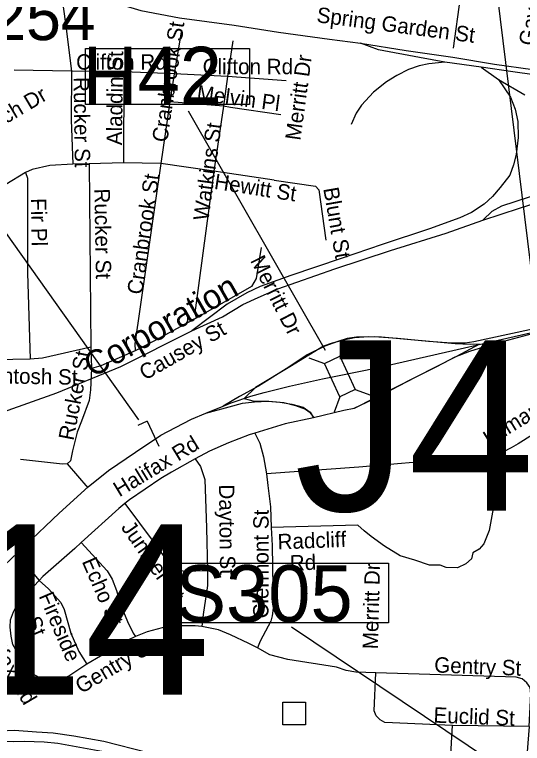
# Model space of a CAD drawing. Extents: x 1662474 to 1856135, y 779280 to 917889.
# Drawn here: x 1745493 to 1748624, y 837720 to 842214 of the extents above; entities that cross this region are included whole.
import ezdxf

# ---------------------------------------------------------------- set-up
doc = ezdxf.new("R2010")
doc.units = 0
for name, color, linetype in [('Cogo Default Point CELL', 7, 'Continuous'), ('Exist Railroad Mainline', 7, 'Continuous'), ('Exist Railroad Mainline Label', 7, 'Continuous'), ('Exist Railroad Siding', 7, 'Continuous'), ('Exist Road Non-System Structure Non-Sys NCDOT Attributed CELL', 7, 'Continuous'), ('Exist Road Non-System Structure Non-Sys NCDOT Number Label', 7, 'Continuous'), ('Exist Road Non-System Structure Non-Sys Other Attributed CELL', 7, 'Continuous'), ('Exist Road Non-System Structure Non-Sys Other Number Label', 7, 'Continuous'), ('Exist Road Non-System Type 51', 7, 'Continuous'), ('Exist Road Non-System Type 51 Label', 7, 'Continuous'), ('Exist Road Primary Interstate Divided Center Attributed', 7, 'Continuous'), ('Exist Road Primary Interstate Structure Ovrhead Sign CELL', 7, 'Continuous'), ('Exist Road Secondary Ramp 1 Lane  Attributed', 7, 'Continuous'), ('Exist Road Secondary Type 51 Undivided 4 Lane Attributed', 7, 'Continuous'), ('Exist Vertical Profile Horizontal Axis Label Major', 7, 'Continuous'), ('Markup_Level_0', 7, 'Continuous')]:
    doc.layers.add(name, color=color, linetype=linetype)

msp = doc.modelspace()

# ---------------------------------------------------------------- linework, layer by layer
at = {"layer": 'Exist Railroad Mainline'}
for points in [[(1745494.8, 842609.7), (1745663.4, 842508.9), (1745939.4, 842363.4), (1746089.9, 842299.8), (1746153.5, 842274.1), (1746271.7, 842238.6), (1746510.4, 842194), (1746847.9, 842148.1), (1747119.7, 842104.5), (1747435.6, 842062.6), (1747625.2, 842037.4)], [(1747625.2, 842037.4), (1747907.2, 841991.9), (1748194.9, 841952.2), (1748452.3, 841908.9), (1748688.3, 841875.5), (1748975.9, 841829.6), (1749279.6, 841788), (1749595.4, 841737.9), (1749851.3, 841698.5), (1750033.1, 841667.6), (1750168.7, 841652.7), (1750262.9, 841654), (1750361, 841667.5), (1750501.1, 841694.8), (1750773.4, 841751.3), (1750987.6, 841795.8), (1751069.9, 841808.9), (1751134.2, 841807), (1751196.9, 841791.9), (1751235.6, 841770.4), (1751175.1, 841716.8), (1751066.8, 841655.4)], [(1748380.8, 840945.3), (1748607.2, 841019.8), (1748933.9, 841124.1), (1749154.3, 841194.5), (1749502.8, 841300.6), (1749847.4, 841410.4), (1750063.7, 841479.2)], [(1746586.9, 840263.7), (1746775.5, 840350.5), (1746899.8, 840426.1), (1746993.9, 840469.1), (1747116.4, 840522.4), (1747467.2, 840646.6), (1747811.8, 840758.4), (1748154.4, 840866.6), (1748380.8, 840945.3)], [(1743905.4, 839302), (1744245.4, 839415.2), (1744654.3, 839534), (1744817.3, 839580.3), (1745154.9, 839681.5), (1745423.6, 839763.4), (1745754.2, 839882.3), (1746148, 840043.7), (1746586.9, 840263.7)]]:
    msp.add_lwpolyline(points, dxfattribs=at)
at = {"layer": 'Exist Railroad Siding'}
for p, q in [((1748370.5, 841889.2), (1748146.6, 841920.4)), ((1748370.5, 841889.2), (1748476, 841814.5)), ((1748476, 841814.5), (1748639.2, 841719.6))]:
    msp.add_line(p, q, dxfattribs=at)
for points in [[(1748146.6, 841920.4), (1747988.7, 841949.5), (1747736.9, 841996.7), (1747625.2, 842037.4)], [(1748146.6, 841920.4), (1748048.3, 841910.9), (1747986.7, 841898), (1747922.2, 841875.7), (1747849.6, 841838.1), (1747785.7, 841798.4), (1747706, 841734.4), (1747633.1, 841655.5), (1747598.3, 841605.6), (1747568.3, 841536)], [(1750466.6, 841595.1), (1750342.4, 841607.8), (1750202.8, 841620.5), (1750028.9, 841635.5), (1749793, 841677.1), (1749459.3, 841726.9), (1749099.7, 841785.1), (1748814, 841826.7), (1748566.2, 841860), (1748370.5, 841889.2)], [(1748476, 841814.5), (1748551.2, 841704), (1748579.9, 841631.6), (1748596.4, 841553.8), (1748599, 841455.6), (1748585, 841350.2), (1748569.6, 841286.8), (1748546.4, 841224.2), (1748488, 841146.7), (1748439.6, 841092.8), (1748387.5, 841045), (1748311.3, 840993.7), (1748238.7, 840960.1), (1748050.6, 840893), (1747759.7, 840796.8), (1747507.2, 840710.4), (1747196.8, 840604.1), (1747006.4, 840537.1), (1746924.2, 840497.8), (1746804, 840428.3), (1746586.9, 840263.7)], [(1748380.8, 840945.3), (1748437.1, 841001), (1748497.2, 841034.5), (1748743.7, 841115.2), (1749136.3, 841244.7), (1749491.1, 841354.7), (1749841.8, 841460.8), (1750028.1, 841517.4), (1750138.2, 841556.8)]]:
    msp.add_lwpolyline(points, dxfattribs=at)
at = {"layer": 'Exist Road Non-System Structure Non-Sys NCDOT Attributed CELL'}
for p, q in [((1747534.4, 840203.1), (1747498.9, 840106.6)), ((1747306.8, 840097.8), (1747403.4, 840062.3)), ((1747593.1, 839901.9), (1747689.7, 839866.4)), ((1747498.1, 839857.8), (1747464.3, 839762))]:
    msp.add_line(p, q, dxfattribs=at)
msp.add_lwpolyline([(1747498.9, 840106.6), (1747593.6, 839902.1), (1747498.1, 839857.8), (1747403.4, 840062.3)], close=True, dxfattribs=at)
at = {"layer": 'Exist Road Non-System Structure Non-Sys NCDOT Number Label'}
msp.add_line((1747410.5, 840143.2), (1746566, 841618.1), dxfattribs=at)
msp.add_lwpolyline([(1745929.2, 842005.5), (1746941.1, 842005.5), (1746941.1, 841659), (1745929.2, 841659)], close=True, dxfattribs=at)
at = {"layer": 'Exist Road Non-System Structure Non-Sys Other Attributed CELL'}
msp.add_lwpolyline([(1747146.9, 837974), (1747285.9, 837974), (1747285.9, 837834.9), (1747146.9, 837834.9)], close=True, dxfattribs=at)
at = {"layer": 'Exist Road Non-System Type 51'}
for p, q in [((1748260.4, 842453.8), (1748196.6, 842006)), ((1746521.9, 842118.4), (1746477, 841848.2)), ((1746837.9, 842052.4), (1746806.4, 841831.9)), ((1745843.6, 841865.6), (1745490.9, 841870.9)), ((1746166.9, 841861.1), (1745843.6, 841865.6)), ((1746166.9, 841861.1), (1746164.4, 841298.7)), ((1746477, 841848.2), (1746166.9, 841861.1)), ((1746477, 841848.2), (1746450.8, 841676.4)), ((1746806.4, 841831.9), (1746477, 841848.2)), ((1746806.4, 841831.9), (1746781.2, 841648.5)), ((1747167.9, 841806), (1746806.4, 841831.9)), ((1746450.8, 841676.4), (1746394.9, 841295.2)), ((1746781.2, 841648.5), (1746450.8, 841676.4)), ((1746781.2, 841648.5), (1746721.9, 841248.5)), ((1745952.1, 841293.4), (1745851.1, 841292.4)), ((1746164.4, 841298.7), (1745952.1, 841293.4)), ((1745952.1, 841293.4), (1745963.6, 840163.2)), ((1746394.9, 841295.2), (1746164.4, 841298.7)), ((1746721.9, 841248.5), (1746394.9, 841295.2)), ((1745963.6, 840163.2), (1745966.9, 840030.9)), ((1745817.1, 839443.9), (1745944, 839296.1)), ((1747615.1, 839422.9), (1747046.6, 839382.9)), ((1747609.6, 839065.9), (1747075.6, 839050.7)), ((1745537.9, 838851.7), (1745644.5, 838724.4)), ((1748666, 837823.7), (1748193.2, 837829.2))]:
    msp.add_line(p, q, dxfattribs=at)
for points in [[(1745782.2, 842338.2), (1745806.4, 842158.2), (1745843.6, 841865.6)], [(1745843.6, 841865.6), (1745840.9, 841565), (1745851.1, 841292.4)], [(1747135.6, 841596.5), (1746824, 841641.4), (1746781.2, 841648.5)], [(1745851.1, 841292.4), (1745709.6, 841283.7), (1745601.1, 841258.2), (1745560.5, 841240.4)], [(1746394.9, 841295.2), (1746233.5, 840183.7), (1746235.6, 840140.4)], [(1745560.5, 841240.4), (1745439.8, 841165.4), (1745064.8, 840896.5), (1744982.4, 840845.6), (1744844, 840783.2), (1744637.6, 840699.7)], [(1745560.5, 841240.4), (1745572.1, 841204.9), (1745573.1, 840621.8), (1745588.6, 840089.2)], [(1746721.9, 841248.5), (1746604.4, 840374.8), (1746612.4, 840342.5)], [(1747093.9, 841192.4), (1746776.2, 841240.4), (1746721.9, 841248.5)], [(1747093.9, 841192.4), (1747348.9, 841156.7), (1747368.9, 841134.1), (1747411.4, 840822.2)], [(1747012.4, 840777.1), (1746983.4, 840587.4), (1746953.1, 840536.2), (1746612.4, 840342.5)], [(1746612.4, 840342.5), (1746351.1, 840199.4), (1746235.6, 840140.4)], [(1745588.6, 840089.2), (1745267.9, 840082.9), (1745166.9, 840086.1), (1745102.2, 840109.2), (1745059.8, 840140.4), (1744981.5, 840223.4), (1744932.4, 840259.9), (1744863.6, 840285), (1744789.6, 840290.2), (1744660.5, 840284.2)], [(1748360.4, 840181.1), (1748301.4, 840179.8), (1748209.2, 840182.9), (1747756.2, 840224.7), (1747675.9, 840226.8), (1747588.6, 840220.4), (1747521.9, 840205.2), (1747450.8, 840188.2), (1747396.9, 840168.2)], [(1745963.6, 840163.2), (1745664.6, 840094.4), (1745588.6, 840089.2)], [(1747396.9, 840168.2), (1747189.6, 840042.2), (1746978.9, 839913.4), (1746908.2, 839845.9)], [(1748360.4, 840181.1), (1748218.8, 840106), (1747587.2, 839785.2)], [(1746235.6, 840140.4), (1746024, 840048.8), (1745966.9, 840030.9)], [(1745966.9, 840030.9), (1745961.9, 839900), (1745952.9, 839834.1), (1745906.1, 839705.8), (1745879.4, 839639.1), (1745849.2, 839523.6), (1745837.4, 839462.7), (1745817.1, 839443.9)], [(1749111.4, 839890.5), (1748598.2, 839567.9), (1748554.1, 839541.7), (1748503.2, 839516.5), (1748458.6, 839507.4)], [(1746908.2, 839845.9), (1746970.8, 839830.4), (1747059.9, 839829.7), (1747129.8, 839823.6), (1747202.5, 839811.5), (1747272.9, 839792.4), (1747315.9, 839763.2), (1747336.9, 839726.5)], [(1747587.2, 839785.2), (1747522.4, 839771.6), (1747336.9, 839726.5)], [(1747336.9, 839726.5), (1747161.5, 839689.8), (1746973.4, 839633.4)], [(1746973.4, 839633.4), (1746939.8, 839622.2), (1746811.4, 839572.4), (1746695.4, 839521), (1746606.9, 839474)], [(1746973.4, 839633.4), (1747005.1, 839571.1), (1747027.4, 839486.4), (1747046.6, 839382.9)], [(1745817.1, 839443.9), (1745789.1, 839442.5), (1745529, 839470.6)], [(1746606.9, 839474), (1746460, 839392.7), (1746395.1, 839352.8), (1746202.5, 839220.8), (1746173.6, 839198.4)], [(1746606.9, 839474), (1746640, 839428.1), (1746666, 839346.2), (1746675.4, 839048.2), (1746682.9, 838786.9)], [(1748458.6, 839507.4), (1748448.9, 839237.2), (1748443.6, 839168.5), (1748419.2, 839032.9), (1748385.4, 838949.9), (1748357.6, 838916.5), (1748319, 838894.8), (1748310.6, 838857.2), (1748275.9, 838827), (1748224.8, 838801.9), (1748154.4, 838804.8), (1748117.1, 838819.4), (1748051.9, 838818.4), (1747960.8, 838850.1), (1747871, 838876.7), (1747772.9, 838935.9), (1747692.5, 838995.2), (1747648.1, 839029.9), (1747609.6, 839065.9)], [(1748458.6, 839507.4), (1748379.9, 839489.2), (1747615.1, 839422.9)], [(1747046.6, 839382.9), (1747055, 839310.8), (1747070.1, 839177.9), (1747075.6, 839050.7)], [(1746173.6, 839198.4), (1746135.4, 839168), (1745903, 838958)], [(1746173.6, 839198.4), (1746353.9, 838955.9), (1746425.9, 838855.7), (1746456, 838817.1), (1746492, 838795), (1746539.2, 838781.1), (1746682.9, 838786.9)], [(1747075.6, 839050.7), (1747081.2, 838940.7), (1747088.4, 838554.6), (1747080.9, 838506), (1747072.6, 838473), (1747008, 838349.6), (1746989.9, 838309.4)], [(1745903, 838958), (1745864.6, 838922), (1745667.9, 838749.6), (1745644.5, 838724.4)], [(1745903, 838958), (1746063.4, 838783.8), (1746093.9, 838732.9), (1746120.9, 838661.9), (1746150.2, 838566.7), (1746188.9, 838470.6), (1746224.5, 838399.5), (1746239, 838378.2)], [(1746682.9, 838786.9), (1746683.1, 838693.4), (1746656.6, 838514.2), (1746647.1, 838440.2)], [(1745939, 838208.4), (1745826.6, 838133.9), (1745766, 838111.9), (1745728.8, 838106.4), (1745709.6, 838106.4), (1745687.2, 838110.2), (1745648.4, 838124.2), (1745604.4, 838147.8), (1745562.9, 838187.7), (1745482.6, 838330.2), (1745471.5, 838380.1), (1745465.5, 838436.8), (1745467.4, 838481.4), (1745485.4, 838530.7), (1745519.9, 838595.9), (1745579.4, 838655.1), (1745644.5, 838724.4)], [(1745644.5, 838724.4), (1745701.1, 838673.8), (1745778.1, 838589), (1745797.8, 838546.4), (1745839, 838398.7), (1745888.9, 838285.9), (1745939, 838208.4)], [(1746647.1, 838440.2), (1746606.4, 838444.4), (1746558.4, 838444.6), (1746482.5, 838445.2), (1746402.2, 838432.2), (1746309.6, 838407.6), (1746239, 838378.2)], [(1746989.9, 838309.4), (1746938.1, 838336.5), (1746824, 838390.2), (1746751, 838420.2), (1746647.1, 838440.2)], [(1746239, 838378.2), (1746191.1, 838356.4), (1745939, 838208.4)], [(1747477.2, 838190.6), (1747177.5, 838236.8), (1747066.5, 838266.4), (1746989.9, 838309.4)], [(1747720.4, 838154.1), (1747597.5, 838158.2), (1747536.6, 838168.8), (1747477.2, 838190.6)], [(1748193.2, 837829.2), (1747776.2, 837848), (1747746.4, 837864.4), (1747721.9, 837889.8), (1747710.1, 837921.2), (1747720.4, 838154.1)], [(1748666, 837823.7), (1748677, 838025.8), (1748671.2, 838064.6), (1748651.2, 838093.2), (1748622.4, 838118.9), (1748585.9, 838128.1), (1747720.4, 838154.1)], [(1748666, 837823.7), (1748647.9, 837590.9), (1748640.2, 837545.7), (1748623.1, 837516), (1748618.1, 837512.1), (1748593.2, 837493.8), (1748558.6, 837488.2), (1748250.8, 837498.7), (1748217.9, 837514.2), (1748210.9, 837521.5), (1748193.9, 837540.4), (1748179.6, 837576.9), (1748193.2, 837829.2)]]:
    msp.add_lwpolyline(points, dxfattribs=at)
at = {"layer": 'Exist Road Primary Interstate Divided Center Attributed'}
for points in [[(1746757.8, 837539.8), (1746548.3, 837599.7), (1746500.3, 837612.3), (1746316.5, 837661), (1746043.8, 837732.5), (1745857.4, 837764.6), (1745730.5, 837783.7), (1745628.9, 837788.9), (1745491.6, 837798.5), (1745402.5, 837795.9), (1744991.5, 837784.6), (1744316, 837755.1)], [(1744243.8, 837689.9), (1744534.9, 837702.1), (1744823, 837717.7), (1745009.8, 837724.6), (1745169.2, 837730.7), (1745399.9, 837735.9), (1745484.6, 837731.6), (1745552.8, 837734.2), (1745675.8, 837729.9), (1745759.2, 837720.3), (1746030.7, 837672.5), (1746123.7, 837650.8), (1746381.3, 837578.7), (1746680.2, 837497.9)]]:
    msp.add_lwpolyline(points, dxfattribs=at)
at = {"layer": 'Exist Road Primary Interstate Structure Ovrhead Sign CELL'}
msp.add_line((1750179.4, 836439.9), (1747200.2, 838435.5), dxfattribs=at)
msp.add_lwpolyline([(1746500.8, 838831.4), (1747798.6, 838831.4), (1747798.6, 838462.7), (1746500.8, 838462.7)], close=True, dxfattribs=at)
at = {"layer": 'Exist Road Secondary Ramp 1 Lane  Attributed'}
for points in [[(1748879.5, 840298.7), (1748772.8, 840293.2), (1748323.9, 840195.4), (1748270.6, 840187.2), (1748186.6, 840187.2), (1748045.2, 840197.4), (1747854.6, 840215.9), (1747711.2, 840226.1), (1747600.5, 840224.1), (1747543.1, 840215.9), (1747485.8, 840197.4), (1747405.8, 840168.7)], [(1747586.2, 839787.3), (1747700.9, 839840.6), (1747815.7, 839900.1), (1747965.3, 839978), (1748096.4, 840043.6), (1748209.2, 840103.1), (1748299.3, 840137.9), (1748387.4, 840164.6), (1748510.5, 840200.8), (1748879.5, 840298.7)], [(1747405.8, 840168.7), (1747297.2, 840115.4), (1747168.1, 840029.3), (1746996, 839922.7), (1746879.2, 839859.1), (1746778.8, 839799.6)], [(1746672.2, 839756.6), (1746815.6, 839795.5), (1746897.6, 839818.1), (1746971.4, 839826.3), (1747055.4, 839830.4), (1747153.8, 839822.2), (1747225.5, 839803.7), (1747287, 839781.2), (1747309.5, 839764.8), (1747340.3, 839729.9)]]:
    msp.add_lwpolyline(points, dxfattribs=at)
at = {"layer": 'Exist Road Secondary Type 51 Undivided 4 Lane Attributed'}
for points in [[(1747494, 839988.3), (1747727.3, 840035.2), (1748879.5, 840298.7)], [(1746778.8, 839799.6), (1746827.7, 839819.5), (1746949, 839860.1), (1747031.9, 839884.4), (1747187.9, 839922.5), (1747392.2, 839967), (1747494, 839988.3)], [(1746672.2, 839756.6), (1746778.8, 839799.6)], [(1744973.9, 838384.6), (1745223.4, 838626.3), (1745343.3, 838736.4), (1745768.6, 839138.6), (1745946, 839301.2), (1746071.6, 839402.8), (1746238.9, 839516), (1746394.7, 839619.7), (1746532.2, 839692.3), (1746584.2, 839720.1), (1746672.2, 839756.6)]]:
    msp.add_lwpolyline(points, dxfattribs=at)
at = {"layer": 'Exist Vertical Profile Horizontal Axis Label Major'}
for p, q in [((1748706.9, 840416.3), (1748437, 842616.4)), ((1746259.5, 839714.8), (1745179.7, 841232.4))]:
    msp.add_line(p, q, dxfattribs=at)
at = {"layer": 'Markup_Level_0'}
for q in [(1746253.7, 839679.6), (1746382.1, 839553.2)]:
    msp.add_line((1746311.2, 839706.2), q, dxfattribs=at)

# ---------------------------------------------------------------- texts
at = {"layer": 'Cogo Default Point CELL'}
msp.add_text('2254', height=288, dxfattribs=at).set_placement((1745135.6, 842056.2))
at = {"layer": 'Exist Railroad Mainline Label'}
msp.add_text('Corporation', height=150, rotation=29.6337, dxfattribs=at).set_placement((1745974.8, 839972.1))
at = {"layer": 'Exist Road Non-System Structure Non-Sys NCDOT Number Label'}
msp.add_text('H42', height=350, dxfattribs=at).set_placement((1745913.1, 841665.1))
at = {"layer": 'Exist Road Non-System Structure Non-Sys Other Number Label'}
for s, p in [('J492', (1747216.4, 839154.4)), ('J514', (1743657.5, 838020.2))]:
    msp.add_text(s, height=1049.86, dxfattribs=at).set_placement(p)
at = {"layer": 'Exist Road Non-System Type 51 Label'}
for s, rotation, p in [('Gay Ter', 79.9249, (1748694.4, 842017.3)), ('Spring Garden St', 352.5187, (1747351.6, 842167)), ('Cranbrook St', 81.8111, (1746434, 841422.6)), ('Aladdin St', 89.155, (1746154.6, 841408)), ('Merritt Dr', 82.1892, (1747255.1, 841434.3)), ('Rucker St', 270.8418, (1745856.5, 841827.8)), ('Melvin Pl', 352.401, (1746612, 841686.2)), ('Oak Branch Dr', 30.5318, (1744978.2, 841265.6)), ('Watkins St', 82.2046, (1746687.9, 840938.8)), ('Cranbrook St', 81.8111, (1746280, 840483.5)), ('Hewitt St', 351.1429, (1746719.6, 841139.5)), ('Rucker St', 271.0018, (1745984.9, 841140.6)), ('Blunt St', 279.8878, (1747395.9, 841141.2)), ('Fir Pl', 271.1768, (1745593, 841081.1)), ('Merritt Dr', 296.9226, (1746944.3, 840697.7)), ('Causey St', 29.8194, (1746296.8, 839955.7)), ('Rucker St', 79.104, (1745855.9, 839583.3)), ('Mc Intosh St', 358.9081, (1745174.1, 839944.2)), ('Immanuel Rd', 31.5491, (1748418.8, 839549.8)), ('Halifax Rd', 31.3277, (1746139.1, 839236.6)), ('Dayton St', 270.7129, (1746753.1, 839316.2)), ('Clermont St', 89.8658, (1747058.3, 838489.8)), ('Juniper St', 304.9193, (1746145.9, 839050.8)), ('Radcliff', 2.1494, (1747116.2, 838915.8)), ('  Rd', 2.1494, (1747121.3, 838782.1)), ('Echo St', 293.2561, (1745906.4, 838842)), ('Merritt Dr', 88.426, (1747732.9, 838299.6)), ('Fireside', 293.1898, (1745640.1, 838628.9)), ('Halifax Rd', 300.5909, (1745254.8, 838452.5)), ('   St', 293.1898, (1745517.2, 838576.3)), ('Gentry St', 30.5792, (1745903.4, 838023.4)), ('Gentry St', 357.7622, (1748079.1, 838157.7)), ('Euclid St', 357.7426, (1748074.8, 837848.1))]:
    msp.add_text(s, height=95, rotation=rotation, dxfattribs=at).set_placement(p)
for p in [(1745872.4, 841874.3), (1746652.5, 841846)]:
    msp.add_text('Clifton Rd', height=95, dxfattribs=at).set_placement(p)
at = {"layer": 'Exist Road Primary Interstate Structure Ovrhead Sign CELL'}
msp.add_text('S305', height=350, dxfattribs=at).set_placement((1746484.7, 838468.8))

doc.saveas('drawing.dxf')
